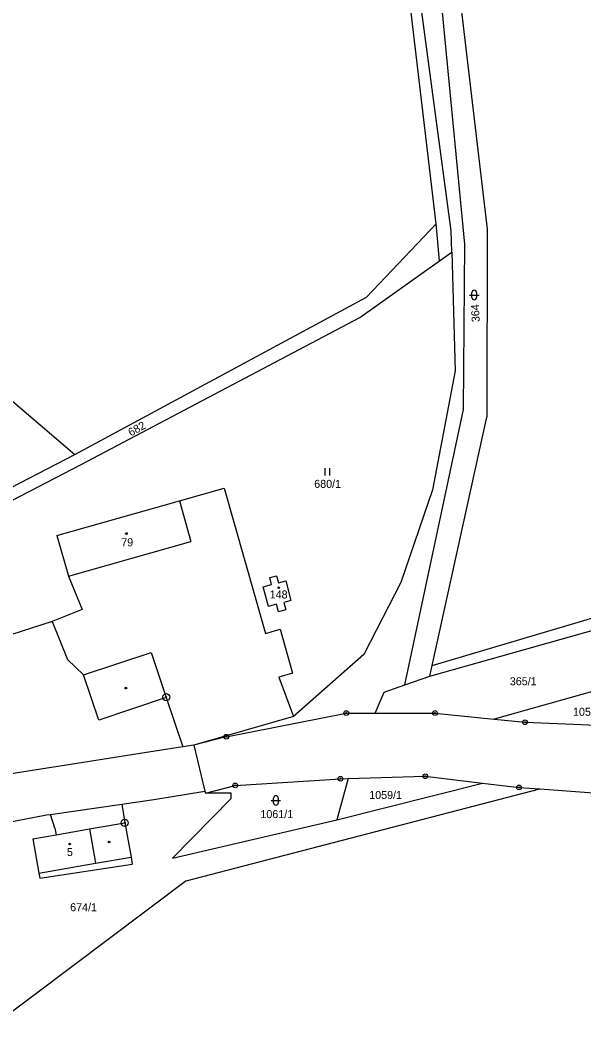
# Model space of a CAD drawing. Extents: x -547623 to -538651, y -1096714 to -1086522.
# Drawn here: x -541889.3 to -541769.6, y -1092740.9 to -1092527.7 of the extents above; entities that cross this region are included whole.
import ezdxf

# ---------------------------------------------------------------- set-up
doc = ezdxf.new("R2010")
doc.units = 0
for name, color, linetype in [('Vrstva 1', 7, 'Continuous'), ('Vrstva 25', 7, 'Continuous'), ('Vrstva 33', 7, 'Continuous'), ('Vrstva 83', 7, 'Continuous'), ('Vrstva 86', 7, 'Continuous'), ('Vrstva 90', 7, 'Continuous'), ('Vrstva 92', 7, 'Continuous')]:
    doc.layers.add(name, color=color, linetype=linetype)

msp = doc.modelspace()

# ---------------------------------------------------------------- linework, layer by layer
at = {"layer": 'Vrstva 1'}
for points in [[(-541794.89, -1092575.26), (-541800.66, -1092515.64)], [(-541800.99, -1092570.97), (-541807.27, -1092517.6)], [(-541797.82, -1092572.46), (-541805.06, -1092517.96)], [(-541796.19, -1092521.03), (-541790.18, -1092572.05)], [(-541815.73, -1092586.52), (-541800.99, -1092570.97)], [(-541800.26, -1092578.83), (-541800.99, -1092570.97)], [(-541790.18, -1092572.05), (-541790.21, -1092611.99)], [(-541797.65, -1092576.98), (-541797.82, -1092572.46)], [(-541795.18, -1092610.37), (-541794.89, -1092575.26)], [(-541800.26, -1092578.83), (-541797.65, -1092576.98)], [(-541797.65, -1092576.98), (-541796.97, -1092602.2)], [(-541817.15, -1092590.81), (-541800.26, -1092578.83)], [(-541877.69, -1092619.96), (-541815.73, -1092586.52)], [(-541876.31, -1092622.04), (-541817.15, -1092590.81)], [(-541899.82, -1092601.02), (-541877.69, -1092619.96)], [(-541796.97, -1092602.2), (-541801.74, -1092627.43)], [(-541807.66, -1092668.9), (-541795.18, -1092610.37)], [(-541801.85, -1092664.79), (-541790.21, -1092611.99)], [(-541895.22, -1092628.98), (-541877.69, -1092619.96)], [(-541907.46, -1092638.2), (-541876.31, -1092622.04)], [(-541855.46, -1092629.76), (-541845.95, -1092627.06)], [(-541845.95, -1092627.06), (-541837.18, -1092657.94)], [(-541801.74, -1092627.43), (-541808.45, -1092647.15)], [(-541881.45, -1092637.14), (-541855.46, -1092629.76)], [(-541801.85, -1092664.79), (-541678.14, -1092628.01)], [(-541881.45, -1092637.14), (-541878.99, -1092645.8)], [(-541878.99, -1092645.8), (-541876.13, -1092652.88)], [(-541836.31, -1092646.07), (-541834.84, -1092645.69)], [(-541835.92, -1092647.57), (-541836.31, -1092646.07)], [(-541834.84, -1092645.69), (-541834.44, -1092647.18)], [(-541834.44, -1092647.18), (-541832.9, -1092646.76)], [(-541832.9, -1092646.76), (-541831.85, -1092650.94)], [(-541837.66, -1092648.04), (-541835.92, -1092647.57)], [(-541836.57, -1092652.21), (-541837.66, -1092648.04)], [(-541808.45, -1092647.15), (-541816.31, -1092662.43)], [(-541831.85, -1092650.94), (-541833.33, -1092651.35)], [(-541876.13, -1092652.88), (-541882.46, -1092655.39)], [(-541834.87, -1092651.76), (-541836.57, -1092652.21)], [(-541834.45, -1092653.35), (-541834.87, -1092651.76)], [(-541832.89, -1092652.91), (-541834.45, -1092653.35)], [(-541833.33, -1092651.35), (-541832.89, -1092652.91)], [(-541882.46, -1092655.39), (-541927.96, -1092670.07)], [(-541882.46, -1092655.39), (-541879.25, -1092663.5)], [(-541837.18, -1092657.94), (-541834.1, -1092657.06)], [(-541834.1, -1092657.06), (-541831.45, -1092666.4)], [(-541802.35, -1092667.04), (-541764.39, -1092656.33)], [(-541879.25, -1092663.5), (-541875.8, -1092666.78)], [(-541816.31, -1092662.43), (-541831.28, -1092675.6)], [(-541802.35, -1092667.04), (-541801.85, -1092664.79)], [(-541872.59, -1092676.35), (-541875.8, -1092666.78)], [(-541831.45, -1092666.4), (-541834.34, -1092667.22)], [(-541834.34, -1092667.22), (-541831.28, -1092675.6)], [(-541807.66, -1092668.9), (-541802.35, -1092667.04)], [(-541812.01, -1092670.42), (-541807.66, -1092668.9)], [(-541761, -1092668.39), (-541788.65, -1092676.14)], [(-541858.27, -1092671.56), (-541872.59, -1092676.35)], [(-541858.27, -1092671.56), (-541854.76, -1092682.04)], [(-541813.91, -1092674.87), (-541812.01, -1092670.42)], [(-541831.28, -1092675.6), (-541852.41, -1092681.66)], [(-541845.54, -1092679.9), (-541820.07, -1092674.87)], [(-541820.07, -1092674.87), (-541813.91, -1092674.87)], [(-541813.91, -1092674.87), (-541801.23, -1092674.86)], [(-541801.23, -1092674.86), (-541788.65, -1092676.14)], [(-541788.65, -1092676.14), (-541782.12, -1092676.81)], [(-541782.12, -1092676.81), (-541758.41, -1092677.8)], [(-541845.54, -1092679.9), (-541852.41, -1092681.66)], [(-541854.76, -1092682.04), (-541863.77, -1092683.49)], [(-541852.41, -1092681.66), (-541854.76, -1092682.04)], [(-541852.41, -1092681.66), (-541850.06, -1092691.45)], [(-541863.77, -1092683.49), (-541901.07, -1092689.35)], [(-541843.63, -1092690.25), (-541821.29, -1092688.83)], [(-541819.67, -1092688.78), (-541822.04, -1092697.54)], [(-541821.29, -1092688.83), (-541819.67, -1092688.78)], [(-541819.67, -1092688.78), (-541803.28, -1092688.3)], [(-541803.28, -1092688.3), (-541791.12, -1092689.75)], [(-541860.87, -1092693.22), (-541850.06, -1092691.45)], [(-541854.05, -1092710.48), (-541779.01, -1092691)], [(-541850.06, -1092691.45), (-541849.95, -1092691.92)], [(-541849.95, -1092691.92), (-541843.63, -1092690.25)], [(-541822.04, -1092697.54), (-541791.12, -1092689.75)], [(-541791.12, -1092689.75), (-541783.39, -1092690.67)], [(-541783.39, -1092690.67), (-541779.01, -1092691)], [(-541779.01, -1092691), (-541751.57, -1092693.04)], [(-541867.72, -1092694.21), (-541860.87, -1092693.22)], [(-541856.95, -1092705.73), (-541844.51, -1092693.02)], [(-541844.51, -1092691.92), (-541849.95, -1092691.92)], [(-541844.51, -1092693.02), (-541844.51, -1092691.92)], [(-541882.79, -1092696.39), (-541867.72, -1092694.21)], [(-541867.72, -1092694.21), (-541867.08, -1092698.18)], [(-541899.8, -1092699.59), (-541883.65, -1092696.51)], [(-541883.65, -1092696.51), (-541882.79, -1092696.39)], [(-541881.87, -1092699.36), (-541882.79, -1092696.39)], [(-541856.95, -1092705.73), (-541822.04, -1092697.54)], [(-541881.87, -1092699.36), (-541881.63, -1092700.74)], [(-541867.08, -1092698.18), (-541865.74, -1092705.47)], [(-541886.55, -1092701.6), (-541881.63, -1092700.74)], [(-541886.55, -1092701.6), (-541885.27, -1092708.86)], [(-541865.74, -1092705.47), (-541865.47, -1092706.94)], [(-541885.08, -1092709.92), (-541865.47, -1092706.94)], [(-541854.05, -1092710.48), (-541894.65, -1092741.06)], [(-541885.27, -1092708.86), (-541885.08, -1092709.92)]]:
    msp.add_lwpolyline(points, dxfattribs=at)
at = {"layer": 'Vrstva 25'}
for p, q in [((-541793.89, -1092586.06), (-541791.89, -1092586.06)), ((-541793.39, -1092586.56), (-541793.39, -1092585.56)), ((-541792.39, -1092585.56), (-541792.39, -1092586.56)), ((-541824.53, -1092624.38), (-541824.53, -1092622.88)), ((-541823.53, -1092624.38), (-541823.53, -1092622.88)), ((-541835.99, -1092693.43), (-541833.99, -1092693.43)), ((-541835.49, -1092693.93), (-541835.49, -1092692.93)), ((-541834.49, -1092692.93), (-541834.49, -1092693.93))]:
    msp.add_line(p, q, dxfattribs=at)
for centre in [(-541866.71, -1092636.73), (-541834.42, -1092648.26), (-541866.83, -1092669.58), (-541870.39, -1092702.27), (-541878.77, -1092702.69)]:
    msp.add_circle(centre, 0.175, dxfattribs=at)
for centre, start, end in [((-541792.89, -1092585.56), 0, 180), ((-541792.89, -1092586.56), 180, 0), ((-541834.99, -1092692.93), 0, 180), ((-541834.99, -1092693.93), 180, 0)]:
    msp.add_arc(centre, 0.5, start, end, dxfattribs=at)
at = {"layer": 'Vrstva 33'}
for points in [[(-541855.46, -1092629.76), (-541853.02, -1092638.44)], [(-541878.99, -1092645.8), (-541853.02, -1092638.44)], [(-541875.8, -1092666.78), (-541861.48, -1092661.98)], [(-541861.48, -1092661.98), (-541858.27, -1092671.56)], [(-541881.63, -1092700.74), (-541874.54, -1092699.49)], [(-541874.54, -1092699.49), (-541872.47, -1092699.13)], [(-541874.54, -1092699.49), (-541873.26, -1092706.77)], [(-541872.47, -1092699.13), (-541867.08, -1092698.18)], [(-541873.26, -1092706.77), (-541865.74, -1092705.47)], [(-541885.27, -1092708.86), (-541873.26, -1092706.77)]]:
    msp.add_lwpolyline(points, dxfattribs=at)
at = {"layer": 'Vrstva 83'}
for centre, radius in [((-541858.27, -1092671.5), 0.75), ((-541858.27, -1092671.5), 0.1), ((-541820.07, -1092674.87), 0.5), ((-541801.23, -1092674.86), 0.5), ((-541820.07, -1092674.87), 0.1), ((-541801.23, -1092674.86), 0.1), ((-541782.12, -1092676.81), 0.5), ((-541782.12, -1092676.81), 0.1), ((-541845.54, -1092679.9), 0.5), ((-541845.54, -1092679.9), 0.1), ((-541821.29, -1092688.83), 0.5), ((-541821.29, -1092688.83), 0.1), ((-541803.28, -1092688.3), 0.5), ((-541803.28, -1092688.3), 0.1), ((-541843.63, -1092690.25), 0.5), ((-541843.63, -1092690.25), 0.1), ((-541783.39, -1092690.67), 0.5), ((-541783.39, -1092690.67), 0.1), ((-541867.08, -1092698.19), 0.75), ((-541867.08, -1092698.19), 0.1)]:
    msp.add_circle(centre, radius, dxfattribs=at)
at = {"layer": 'Vrstva 90'}
for points in [[(-541881.45, -1092637.14), (-541855.46, -1092629.76)], [(-541855.46, -1092629.76), (-541853.02, -1092638.44)], [(-541881.45, -1092637.14), (-541878.99, -1092645.8)], [(-541878.99, -1092645.8), (-541853.02, -1092638.44)], [(-541836.31, -1092646.07), (-541834.84, -1092645.69)], [(-541835.92, -1092647.57), (-541836.31, -1092646.07)], [(-541834.84, -1092645.69), (-541834.44, -1092647.18)], [(-541834.44, -1092647.18), (-541832.9, -1092646.76)], [(-541832.9, -1092646.76), (-541831.85, -1092650.94)], [(-541837.66, -1092648.04), (-541835.92, -1092647.57)], [(-541836.57, -1092652.21), (-541837.66, -1092648.04)], [(-541831.85, -1092650.94), (-541833.33, -1092651.35)], [(-541834.87, -1092651.76), (-541836.57, -1092652.21)], [(-541834.45, -1092653.35), (-541834.87, -1092651.76)], [(-541832.89, -1092652.91), (-541834.45, -1092653.35)], [(-541833.33, -1092651.35), (-541832.89, -1092652.91)], [(-541881.63, -1092700.74), (-541874.54, -1092699.49)], [(-541874.54, -1092699.49), (-541873.26, -1092706.77)], [(-541886.55, -1092701.6), (-541881.63, -1092700.74)], [(-541886.55, -1092701.6), (-541885.27, -1092708.86)], [(-541885.27, -1092708.86), (-541873.26, -1092706.77)]]:
    msp.add_lwpolyline(points, dxfattribs=at)

# ---------------------------------------------------------------- texts
at = {"layer": 'Vrstva 86'}
for s, rotation, p in [('364', 93.3287, (-541791.72, -1092591.77)), ('682', 29.1569, (-541865.76, -1092616.14))]:
    msp.add_text(s, height=1.7, rotation=rotation, dxfattribs=at).set_placement(p)
for s, p in [('680/1', (-541826.86, -1092627.03)), ('365/1', (-541785.35, -1092668.97)), ('1059/2', (-541771.94, -1092675.45)), ('1059/1', (-541815.19, -1092693.13)), ('1061/1', (-541838.28, -1092697.19)), ('674/1', (-541878.65, -1092716.97))]:
    msp.add_text(s, height=1.7, dxfattribs=at).set_placement(p)
at = {"layer": 'Vrstva 92'}
for s, p in [('79', (-541867.81, -1092639.44)), ('148', (-541836.31, -1092650.53)), ('5', (-541879.33, -1092705.25))]:
    msp.add_text(s, height=1.7, dxfattribs=at).set_placement(p)

doc.saveas('drawing.dxf')
